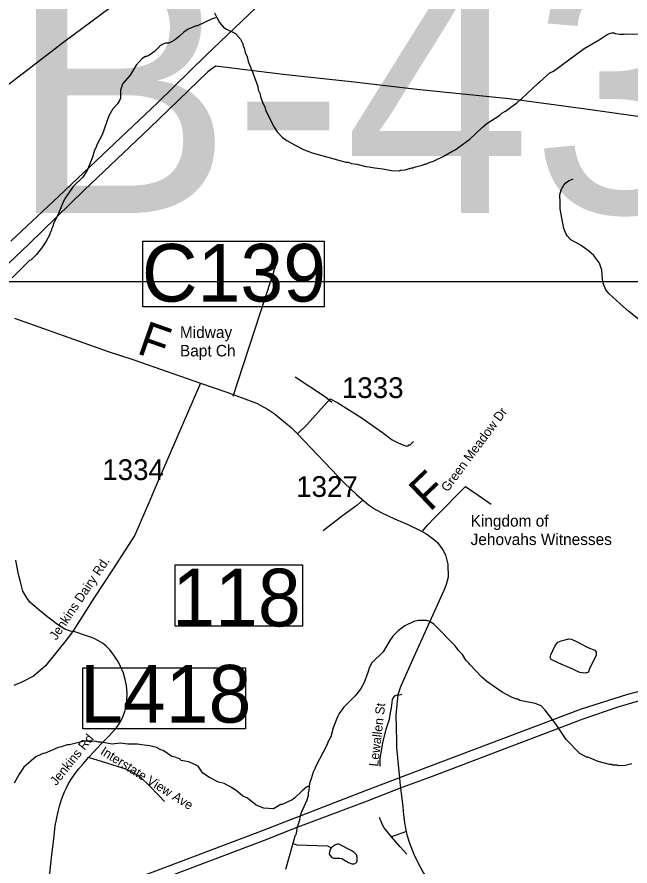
# Model space of a CAD drawing. Extents: x 1268485 to 1426702, y 514839 to 616766.
# Drawn here: x 1338002 to 1342367, y 564846 to 570888 of the extents above; entities that cross this region are included whole.
import ezdxf

# ---------------------------------------------------------------- set-up
doc = ezdxf.new("R2010")
doc.units = 0
for name, color, linetype in [('Old_Level_10', 7, 'Continuous'), ('Old_Level_11', 7, 'Continuous'), ('Old_Level_22', 7, 'Continuous'), ('Old_Level_27', 7, 'Continuous'), ('Old_Level_3', 7, 'Continuous'), ('Old_Level_31', 7, 'Continuous'), ('Old_Level_32', 7, 'Continuous'), ('Old_Level_35', 7, 'Continuous'), ('Old_Level_50', 7, 'Continuous'), ('Old_Level_56', 7, 'Continuous'), ('Old_Level_59', 7, 'Continuous'), ('Old_Level_62', 7, 'Continuous'), ('Old_Level_8', 7, 'Continuous')]:
    doc.layers.add(name, color=color, linetype=linetype)

msp = doc.modelspace()

# ---------------------------------------------------------------- linework, layer by layer
at = {"layer": 'Old_Level_22'}
for p, q in [((1339162.018, 568685.835), (1339162.018, 568685.835)), ((1341231.622, 567343.363), (1341231.622, 567343.363))]:
    msp.add_line(p, q, dxfattribs=at)
at = {"layer": 'Old_Level_27'}
for points in [[(1345579.946, 566053.643), (1345366.366, 566127.506), (1345123.447, 566178.294), (1344965.127, 566208.524), (1344706.378, 566248.317), (1344507.933, 566270.084), (1344274.683, 566287.013), (1344071.163, 566294.269), (1343773.86, 566295.478), (1343432.486, 566271.927), (1343222.666, 566251.044), (1343092.432, 566229.791), (1342886.737, 566197.546), (1342585.133, 566133.564), (1342456.671, 566095.178), (1342349.263, 566065.3), (1342018.031, 565962.585), (1340932.876, 565552.406), (1340724.617, 565473.691)], [(1340732.217, 565402.266), (1340941.794, 565478.869), (1342033.388, 565893.676), (1342283.09, 565977.834), (1342435.227, 566024.037), (1342659.176, 566080.066), (1342767.544, 566102.838), (1342921.057, 566135.371), (1343267.818, 566187.785), (1343416.284, 566201.641), (1343810.599, 566228.969), (1344084.457, 566226.55), (1344318.191, 566216.876), (1344521.228, 566201.156), (1344684.382, 566180.598), (1344874.486, 566155.318), (1345073.663, 566114.708), (1345349.446, 566056.162), (1345507.766, 566013.839), (1345668.503, 565965.47), (1345770.021, 565929.193), (1345997.865, 565840.2)], [(1340724.617, 565473.691), (1340487.766, 565383.277), (1339716.627, 565084.216), (1338716.495, 564707.282), (1338438.736, 564604.763), (1338192.931, 564509.06), (1338187.855, 564507.049)], [(1338485.049, 564544.491), (1338761.252, 564651.105), (1339765.312, 565030.7), (1339984.871, 565116.569), (1340496.598, 565310.443), (1340732.217, 565402.266)]]:
    msp.add_lwpolyline(points, dxfattribs=at)
at = {"layer": 'Old_Level_3'}
msp.add_lwpolyline([(1344289.54, 569003.363), (1337453.023, 569003.363), (1337453.023, 571921.964), (1344289.54, 571921.964), (1344289.54, 569003.363)], dxfattribs=at)
at = {"layer": 'Old_Level_31'}
for p, q in [((1340725.717, 565450.142), (1340725.717, 565450.142)), ((1340527.077, 565320.81), (1340527.077, 565320.81)), ((1339215.443, 564894.543), (1339215.443, 564894.543))]:
    msp.add_line(p, q, dxfattribs=at)
for points in [[(1338898.165, 569294.078), (1340189.482, 569294.078), (1340189.482, 568824.832), (1338898.165, 568824.832), (1338898.165, 569294.078)], [(1339128.58, 566990.108), (1340033.69, 566990.108), (1340033.69, 566552.241), (1339128.58, 566552.241), (1339128.58, 566990.108)], [(1338469.617, 566255.775), (1339628.146, 566255.775), (1339628.146, 565821.765), (1338469.617, 565821.765), (1338469.617, 566255.775)]]:
    msp.add_lwpolyline(points, dxfattribs=at)
at = {"layer": 'Old_Level_32'}
for points in [[(1337983.325, 568744.883), (1338652.165, 568506.642), (1338834.884, 568448.536), (1339309.562, 568281.902)], [(1339309.562, 568281.902), (1338977.371, 567515.497), (1338946.668, 567446.816), (1338841.343, 567199.797), (1338682.986, 566953.037), (1338552.951, 566759.646), (1338402.221, 566519.102), (1338360.889, 566463.907), (1338204.535, 566271.36), (1338118.997, 566197.045), (1338035.908, 566154.897), (1337979.383, 566130.222)], [(1339309.562, 568281.902), (1339496.165, 568217.915), (1339707.012, 568139.769), (1339789.641, 568095.349), (1339833.08, 568066.46), (1339952.909, 567965.599), (1339999.826, 567920.633)], [(1339999.826, 567920.633), (1340065.358, 567985.146), (1340231.555, 568169.691), (1340285.67, 568141.938), (1340451.826, 568038.918), (1340603.534, 567932.282), (1340673.295, 567877.858), (1340716.932, 567858.771), (1340773.302, 567834.683), (1340787.75, 567836.489), (1340792.653, 567843.04), (1340802.198, 567843.72), (1340823.871, 567867.215)], [(1339999.826, 567920.633), (1340334.352, 567571.13), (1340418.544, 567489.196), (1340505.097, 567415.218), (1340554.257, 567382.212), (1340603.773, 567357.003), (1340689.01, 567317.069), (1340780.09, 567279.017), (1340881.127, 567228.759), (1340920.727, 567207.952), (1340966.087, 567175.023), (1340995.361, 567148.221), (1341034.07, 567095.86), (1341052.122, 567059.736), (1341070.105, 566994.642), (1341072.012, 566900.557), (1341056.763, 566848.839), (1341039.915, 566807.158), (1340818.872, 566313.765), (1340732.76, 566121.604), (1340713.39, 566063.967), (1340699.254, 565922.463), (1340702.866, 565734.133), (1340704.672, 565688.948), (1340718.706, 565542.707), (1340724.617, 565473.691)], [(1340724.617, 565473.691), (1340728.84, 565439.182), (1340732.217, 565402.266)]]:
    msp.add_lwpolyline(points, dxfattribs=at)
at = {"layer": 'Old_Level_35'}
for p, q in [((1339540.259, 568189.788), (1339850.503, 569134.668)), ((1340775.083, 565090.888), (1340668.251, 565054.132))]:
    msp.add_line(p, q, dxfattribs=at)
for points in [[(1341868.626, 569567.431), (1341866.473, 569623.052), (1341875.29, 569657.244), (1341895.078, 569690.514), (1341908.508, 569708.046), (1341927.988, 569722.399), (1341962.642, 569736.701)], [(1342484.5, 568673.609), (1342484.91, 568676.377), (1342477.63, 568691.243), (1342451.076, 568717.49), (1342426.162, 568737.79), (1342358.29, 568793.257), (1342295.647, 568848.006), (1342217.83, 568918.954), (1342195.274, 568945.765), (1342183.791, 568970.679), (1342174.974, 568993.337), (1342171.385, 569021.429), (1342166.259, 569087.148), (1342149.957, 569135.643), (1342109.254, 569190.699), (1342071.115, 569224.328), (1342019.339, 569261.288), (1341979.662, 569282.563), (1341945.008, 569302.863), (1341921.837, 569328.75), (1341912.712, 569343.514), (1341895.59, 569384.166), (1341870.266, 569524.114), (1341868.626, 569567.431)], [(1340244.101, 568144.831), (1340199.502, 568181.638), (1339981.737, 568324.508)], [(1340891.655, 567232.4), (1340924.874, 567271.002), (1340976.649, 567326.417), (1341050.263, 567399.108), (1341135.667, 567487.024), (1341194.62, 567547.668), (1341284.637, 567485.179), (1341377.116, 567422.228)], [(1340467.095, 567452.678), (1340423.111, 567414.538), (1340319.457, 567339.13), (1340181.867, 567231.017)], [(1338382.74, 566517.691), (1338341.627, 566530.866), (1338289.647, 566565.263), (1338231.207, 566610.067), (1338175.023, 566654.871), (1338123.965, 566697.574), (1338093.719, 566724.641), (1338071.881, 566753.809), (1338044.712, 566802.765), (1338025.95, 566868.382), (1338013.544, 566920.516), (1337994.782, 567021.504)], [(1338511, 565617.513), (1338551.293, 565659.651), (1338599.788, 565712.554), (1338658.125, 565771.251), (1338677.605, 565793.294), (1338711.644, 565832.92), (1338729.381, 565857.578), (1338744.35, 565882.235), (1338758.601, 565912.634), (1338769.981, 565944.827), (1338777.466, 565973.432), (1338784.335, 566022.542), (1338786.488, 566076.317), (1338781.464, 566129.887), (1338772.749, 566173.819), (1338759.113, 566217.444), (1338738.711, 566266.195), (1338722.717, 566300.183), (1338706.21, 566325.763), (1338686.628, 566353.701), (1338662.021, 566384.357), (1338636.39, 566409.681), (1338610.041, 566431.057), (1338578.668, 566450.588), (1338551.293, 566464.122), (1338518.485, 566477.399), (1338407.552, 566514.36), (1338382.74, 566517.691)], [(1340741.66, 566066.423), (1340722.487, 566062.373), (1340708.749, 566061.4), (1340694.293, 566056.632), (1340684.758, 566049.917), (1340678.606, 566041.15), (1340672.967, 566028.334), (1340666.508, 565971.689), (1340659.536, 565936.266), (1340650.719, 565888.746), (1340627.753, 565816.875), (1340604.172, 565725.832), (1340585.41, 565609.208), (1340584.282, 565556.049)], [(1338232.95, 564773.006), (1338248.636, 564903.881), (1338263.4, 565038.651), (1338274.78, 565130.976), (1338283.29, 565177.933), (1338294.978, 565234.168), (1338304.923, 565272.462), (1338318.764, 565318.137), (1338340.09, 565373.501), (1338353.828, 565402.055), (1338369.002, 565432.197), (1338389.712, 565465.877), (1338416.471, 565504.991), (1338439.027, 565534.211), (1338474.501, 565576.297), (1338511, 565617.513)], [(1339052.851, 565304.603), (1339014.916, 565346.434), (1338939.764, 565421.945), (1338886.451, 565472.541), (1338856.001, 565494.123), (1338821.142, 565513.705), (1338776.03, 565534.416), (1338641.926, 565577.477), (1338511, 565617.513)], [(1340775.083, 565090.888), (1340770.777, 565113.136), (1340764.42, 565155.018), (1340757.244, 565209.613), (1340750.887, 565267.951), (1340735.405, 565401.9)], [(1340668.251, 565054.132), (1340616.988, 565118.57), (1340605.095, 565138.819), (1340582.847, 565190.697)], [(1340938.612, 564740.197), (1340894.833, 564802.585), (1340860.077, 564862.613), (1340829.729, 564928.384), (1340798.869, 565007.073), (1340782.465, 565058.9), (1340775.083, 565090.888)], [(1340776.723, 564929.358), (1340729.664, 564982.671), (1340668.251, 565054.132)]]:
    msp.add_lwpolyline(points, dxfattribs=at)
at = {"layer": 'Old_Level_50'}
msp.add_line((1340725.717, 565450.142), (1340725.717, 565450.142), dxfattribs=at)
at = {"layer": 'Old_Level_56'}
for points in [[(1337605.834, 570154.505), (1338336.391, 570710.673), (1338729.056, 571002.313)], [(1337959.047, 569292.376), (1338298.227, 569610.904), (1338653.776, 569947.313), (1339001.202, 570277.882), (1339348.99, 570616.448), (1339702.575, 570954.697)], [(1342574.563, 570159.106), (1342051.987, 570232.66), (1341507.211, 570306.66), (1340870.388, 570370.708), (1340381.294, 570427.579), (1339898.115, 570480.129), (1339415.26, 570538.876), (1339360.214, 570498.164), (1338945.331, 570096.918), (1338479.206, 569655.084), (1338086.687, 569271.396), (1337702.376, 568907.753)]]:
    msp.add_lwpolyline(points, dxfattribs=at)
at = {"layer": 'Old_Level_59'}
for points in [[(1339408.513, 570918.058), (1339425.738, 570885.608)], [(1339425.738, 570885.608), (1339444.91, 570849.161), (1339472.08, 570816.455), (1339489.817, 570804.049), (1339556.971, 570770.369), (1339594.086, 570731.461), (1339611.105, 570693.013), (1339611.002, 570685.016), (1339618.589, 570668.817), (1339625.766, 570636.675), (1339641.043, 570604.277), (1339648.219, 570572.084), (1339682.258, 570491.242), (1339715.989, 570394.406), (1339719.372, 570370.364), (1339730.753, 570346.065), (1339738.032, 570313.872), (1339749.207, 570281.627), (1339768.277, 570241.13), (1339771.866, 570225.033), (1339832.971, 570103.54), (1339854.194, 570070.988), (1339893.154, 570030.028), (1339922.682, 570009.318), (1339977.943, 569977.945), (1340041.202, 569946.367), (1340104.563, 569920.787), (1340342.936, 569854.863), (1340358.93, 569854.453), (1340382.716, 569845.841), (1340422.599, 569840.868), (1340486.165, 569823.285), (1340510.156, 569822.67), (1340518.05, 569818.466), (1340549.936, 569813.698), (1340605.813, 569808.316), (1340669.481, 569794.731), (1340725.46, 569793.347), (1340733.56, 569797.141), (1340765.651, 569800.319), (1340814.043, 569815.134), (1340822.04, 569814.929), (1340838.137, 569822.516), (1340886.426, 569833.333), (1340902.625, 569840.92), (1340910.622, 569840.714), (1340943.021, 569855.888), (1340967.114, 569863.321), (1341040.01, 569897.514), (1341096.81, 569932.065), (1341121.108, 569943.446), (1341226.915, 570018.853), (1341314.883, 570102.617), (1341347.588, 570129.838), (1341438.939, 570189.559), (1341453.293, 570203.195), (1341479.642, 570218.523), (1341561.15, 570278.501), (1341583.603, 570299.929), (1341593.753, 570305.67), (1341714.529, 570420.653), (1341724.679, 570426.394), (1341796.242, 570490.627), (1341822.489, 570503.955), (1342040.357, 570664.562), (1342147.804, 570725.873), (1342204.809, 570764.422), (1342220.905, 570772.061), (1342237.002, 570775.649), (1342252.996, 570775.239), (1342260.89, 570771.036), (1342292.776, 570766.268), (1342324.764, 570765.448), (1342340.861, 570769.036), (1342452.819, 570766.268)]]:
    msp.add_lwpolyline(points, dxfattribs=at)
at = {"layer": 'Old_Level_62'}
for points in [[(1339425.738, 570885.608), (1339391.494, 570874.485), (1339286.302, 570825.118), (1339278.305, 570825.323), (1339221.814, 570802.716), (1339189.313, 570781.493), (1339156.504, 570750.326), (1339123.901, 570723.156), (1339107.702, 570713.57), (1339083.403, 570702.138), (1339059.412, 570702.753), (1339035.216, 570693.372), (1339018.914, 570681.786), (1338982.005, 570642.673), (1338941.302, 570613.709), (1338925.103, 570606.122), (1338917.106, 570606.327), (1338892.807, 570592.896), (1338851.592, 570545.939), (1338807.916, 570475.043), (1338756.448, 570414.296), (1338750.194, 570402.455), (1338739.326, 570366.724), (1338737.993, 570310.796), (1338731.637, 570294.956), (1338717.078, 570271.324), (1338684.167, 570234.107), (1338654.947, 570184.843), (1338607.683, 570050.021), (1338570.055, 569978.97), (1338565.647, 569963.079), (1338553.036, 569939.395), (1338539.913, 569891.721), (1338501.671, 569796.679), (1338470.503, 569749.466), (1338402.835, 569681.132), (1338340.705, 569592.704), (1338315.381, 569537.34), (1338315.176, 569529.343), (1338298.259, 569489.768), (1338260.324, 569410.72), (1338260.119, 569402.723), (1338247.611, 569379.04), (1338247.406, 569371.043), (1338234.795, 569347.359), (1338234.693, 569339.362), (1338209.471, 569291.995), (1338184.558, 569252.625), (1338141.292, 569197.671), (1338102.332, 569160.659), (1338092.182, 569154.918), (1337967.305, 569032.04)], [(1342379.923, 565572.35), (1342331.633, 565561.585), (1342283.651, 565558.765), (1342275.757, 565562.969), (1342243.769, 565563.738), (1342235.874, 565567.942), (1342219.88, 565568.352), (1342140.422, 565590.343), (1342065.066, 565620.178), (1342057.069, 565620.383), (1342009.804, 565647.553), (1341912.097, 565745.978), (1341840.739, 565853.784), (1341763.127, 565955.695), (1341733.907, 565986.401), (1341690.23, 566001.524), (1341582.783, 566024.183), (1341566.994, 566032.59), (1341558.997, 566032.795), (1341527.317, 566045.559), (1341456.266, 566083.34), (1341346.051, 566160.08), (1341310.782, 566188.942), (1341224.967, 566279.062), (1341221.174, 566287.162), (1341197.798, 566311.768), (1341172.679, 566350.369), (1341149.303, 566374.975), (1341118.238, 566415.73), (1340971.831, 566565.366), (1340940.355, 566586.128), (1340916.466, 566592.74), (1340860.59, 566594.125), (1340828.397, 566586.948), (1340763.6, 566554.55), (1340714.798, 566519.793), (1340677.786, 566480.679), (1340657.076, 566451.204), (1340609.196, 566370.413), (1340529.328, 566292.391), (1340510.566, 566260.864), (1340499.185, 566223.288), (1340473.964, 566151.776), (1340446.795, 566104.46), (1340409.68, 566057.401), (1340325.609, 565973.483), (1340296.697, 565932.217), (1340284.086, 565908.533), (1340254.148, 565829.281), (1340236.616, 565765.714), (1340215.701, 565726.242), (1340211.292, 565710.35), (1340127.529, 565552.46), (1340123.12, 565536.569), (1340110.612, 565512.885), (1340097.386, 565465.211), (1340086.826, 565441.475), (1340082.007, 565415.741)], [(1341801.574, 566348.985), (1341831.101, 566410.091), (1341852.632, 566438.541), (1341876.11, 566449.409), (1341905.74, 566456.176), (1341929.629, 566463.045), (1341950.544, 566459.764), (1341984.788, 566443.207), (1342067.219, 566401.889), (1342115.098, 566382.767), (1342125.454, 566366.67), (1342125.659, 566345.704), (1342104.948, 566300.849), (1342075.011, 566246.51), (1342069.987, 566225.082), (1342048.354, 566218.162), (1342008.779, 566224.057), (1341938.651, 566256.096), (1341860.526, 566290.545), (1341804.342, 566316.638), (1341797.883, 566330.376), (1341799.728, 566338.835), (1341801.574, 566348.985)], [(1340082.007, 565415.741), (1340062.014, 565406.104), (1340031.359, 565380.832), (1339978.148, 565328.184), (1339961.846, 565316.599), (1339889.053, 565282.407), (1339881.056, 565282.612), (1339828.358, 565251.905), (1339760.485, 565257.595), (1339705.019, 565278.972), (1339642.17, 565328.543), (1339610.49, 565343.307), (1339561.482, 565382.523), (1339524.06, 565407.488), (1339476.693, 565432.658), (1339436.913, 565441.63), (1339373.655, 565475.206), (1339325.365, 565507.297), (1339291.634, 565557.227), (1339224.377, 565586.909), (1339168.603, 565596.29), (1339162.861, 565606.44), (1339129.233, 565621.306), (1339105.344, 565625.869), (1339042.29, 565667.443), (1339026.399, 565671.851), (1338994.821, 565688.615), (1338947.146, 565701.841), (1338887.271, 565707.325), (1338859.486, 565713.99), (1338791.409, 565713.682), (1338735.635, 565719.065), (1338679.451, 565712.503), (1338601.736, 565726.395), (1338579.795, 565726.96), (1338565.852, 565731.317), (1338535.914, 565734.034), (1338479.935, 565733.47), (1338375.359, 565708.043), (1338359.364, 565708.453), (1338318.969, 565693.434), (1338294.876, 565690.05), (1338197.476, 565647.399), (1338193.887, 565648.578), (1338140.984, 565624.792), (1338137.396, 565625.971), (1338051.479, 565548.103), (1338016.312, 565498.993), (1337982.786, 565435.836)], [(1340082.007, 565415.741), (1340079.341, 565377.653), (1340075.138, 565369.759), (1340074.523, 565345.768), (1340065.808, 565313.985), (1340032.795, 565239.909), (1340027.873, 565234.937), (1340013.007, 565184.289), (1340014.545, 565179.265), (1339996.09, 565122.261), (1339987.888, 565067.922), (1339981.839, 565064.077), (1339979.686, 565058.131), (1339965.845, 565006.15)], [(1339965.845, 565006.15), (1339913.967, 564821.808)], [(1339965.845, 565006.15), (1339976.405, 565004.254), (1339994.142, 564995.795), (1340211.702, 564990.361), (1340238.872, 564974.264)], [(1340238.872, 564974.264), (1340232.618, 564962.371), (1340227.286, 564946.429), (1340224.518, 564930.076), (1340243.998, 564905.572), (1340255.891, 564901.266), (1340299.875, 564902.188), (1340315.869, 564899.779), (1340363.133, 564870.61), (1340386.919, 564861.998), (1340402.914, 564861.64), (1340419.113, 564871.226), (1340423.316, 564879.12), (1340424.034, 564909.109), (1340418.395, 564925.206), (1340400.863, 564943.661), (1340381.178, 564956.169), (1340294.236, 565000.306), (1340282.24, 565000.613), (1340266.041, 564993.027), (1340238.872, 564974.264)]]:
    msp.add_lwpolyline(points, dxfattribs=at)

# ---------------------------------------------------------------- texts
at = {"layer": 'Old_Level_10'}
for s, height, rotation, p in [('Green Meadow Dr', 65.61666, 53.3596028, (1341068.391, 567503.364)), ('Lewallen St', 65.61666, 83.4075139, (1340572.873, 565551.323)), ('Jenkins Rd', 65.6167, 51.4054556, (1338282.016, 565413.37)), ('Interstate View Ave', 65.61666, 327.7807222, (1338590.356, 565645.44))]:
    msp.add_text(s, height=height, rotation=rotation, dxfattribs=at).set_placement(p)
at = {"layer": 'Old_Level_11'}
msp.add_text('Jenkins Dairy Rd.', height=65.61666, rotation=56.0833639, dxfattribs=at).set_placement((1338281.909, 566448.125))
at = {"layer": 'Old_Level_22'}
for rotation, p in [(340.6565056, (1338847.143, 568496.464)), (43.7489417, (1340940.511, 567361.646))]:
    msp.add_text('F', height=246.062, rotation=rotation, dxfattribs=at).set_placement(p)
for s, height, p in [('Midway', 82.0208, (1339162.018, 568603.814)), ('Bapt Ch', 82.0208, (1339162.018, 568472.581)), ('Kingdom of', 82.0208, (1341231.622, 567261.342)), ('Jehovahs Witnesses', 82.02083, (1341231.622, 567130.109))]:
    msp.add_text(s, height=height, dxfattribs=at).set_placement(p)
at = {"layer": 'Old_Level_3'}
msp.add_text('B-4344', height=1788.0542, dxfattribs=at).set_placement((1337941.969, 569493.115))
at = {"layer": 'Old_Level_31'}
for s, p in [('C139', (1338891.315, 568862.892)), ('118', (1339107.143, 566551.26)), ('L418', (1338450.816, 565866.42))]:
    msp.add_text(s, height=410.1042, dxfattribs=at).set_placement(p)
at = {"layer": 'Old_Level_8'}
for s, p in [('1333', (1340314.726, 568176.428)), ('1334', (1338608.965, 567592.656)), ('1327', (1339989.617, 567472.669))]:
    msp.add_text(s, height=147.6375, dxfattribs=at).set_placement(p)

doc.saveas('drawing.dxf')
